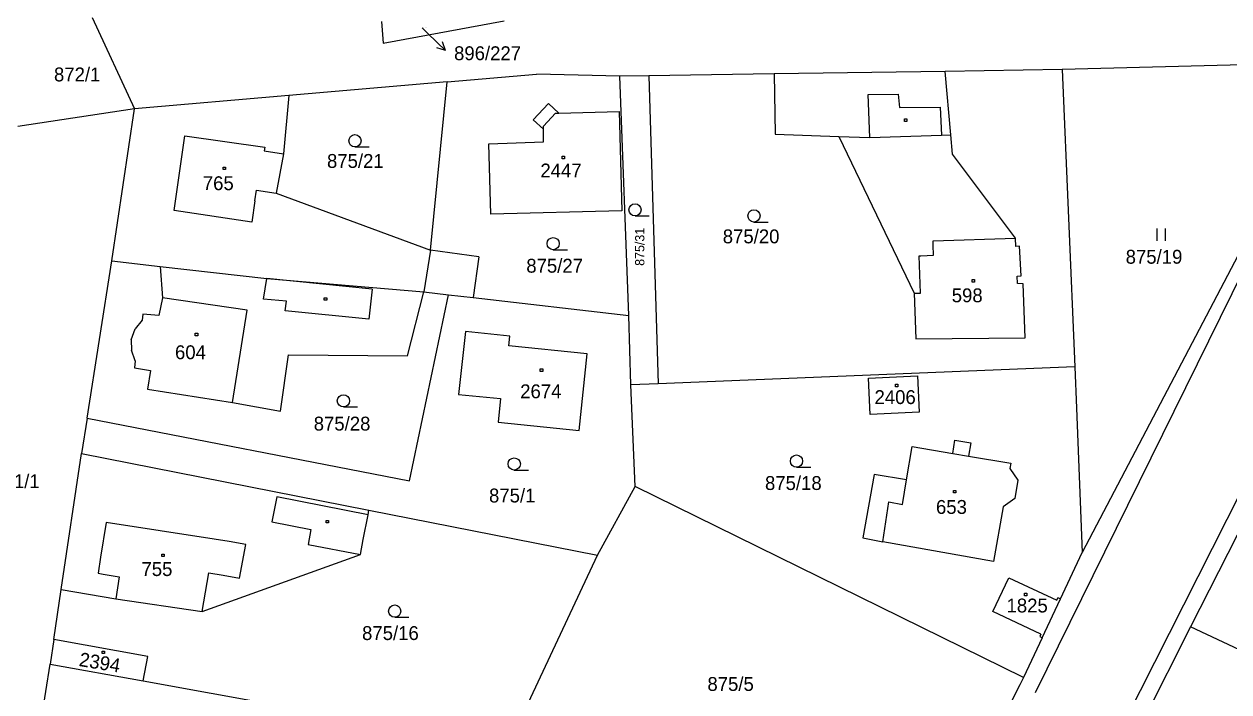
# Model space of a CAD drawing. Extents: x -795483 to -789093, y -1112258 to -1108741.
# Drawn here: x -791483.9 to -791336.2, y -1109870.2 to -1109788.3 of the extents above; entities that cross this region are included whole.
import ezdxf

# ---------------------------------------------------------------- set-up
doc = ezdxf.new("R2010")
doc.units = 0
for name, color, linetype in [('Komunikace', 7, 'Continuous'), ('Vrstva 1', 7, 'Continuous'), ('Vrstva 14', 7, 'Continuous'), ('Vrstva 15', 7, 'Continuous'), ('Vrstva 16', 7, 'Continuous'), ('Vrstva 2', 7, 'Continuous'), ('Vrstva 23', 7, 'Continuous'), ('Vrstva 25', 7, 'Continuous')]:
    doc.layers.add(name, color=color, linetype=linetype)

msp = doc.modelspace()

# ---------------------------------------------------------------- linework, layer by layer
at = {"layer": 'Komunikace'}
msp.add_line((-791435.12, -1109788.8), (-791434.42, -1109789.48), dxfattribs=at)
at = {"layer": 'Vrstva 1'}
for p, q in [((-791475.61, -1109787.52), (-791470.4, -1109798.75)), ((-791440.12, -1109788.04), (-791439.91, -1109790.67)), ((-791439.91, -1109790.67), (-791425.08, -1109787.94)), ((-791322.68, -1109793.05), (-791356.63, -1109793.93)), ((-791322.68, -1109793.05), (-791354.2, -1109853.15)), ((-791432.06, -1109795.42), (-791421.09, -1109794.47)), ((-791410.91, -1109794.73), (-791421.09, -1109794.47)), ((-791391.95, -1109794.45), (-791407.33, -1109794.68)), ((-791370.99, -1109794.14), (-791391.95, -1109794.45)), ((-791391.95, -1109794.45), (-791391.84, -1109801.84)), ((-791356.63, -1109793.93), (-791370.99, -1109794.14)), ((-791370.31, -1109801.91), (-791370.99, -1109794.14)), ((-791356.63, -1109793.93), (-791355.11, -1109830.36)), ((-791432.06, -1109795.42), (-791451.47, -1109797.11)), ((-791434.11, -1109816.07), (-791432.06, -1109795.42)), ((-791407.33, -1109794.68), (-791410.91, -1109794.73)), ((-791409.8, -1109824.08), (-791410.91, -1109794.73)), ((-791407.33, -1109794.68), (-791406.2, -1109832.45)), ((-791451.47, -1109797.11), (-791470.4, -1109798.75)), ((-791451.47, -1109797.11), (-791452.12, -1109804.26)), ((-791470.4, -1109798.75), (-791484.7, -1109800.92)), ((-791473.2, -1109817.37), (-791470.4, -1109798.75)), ((-791421.52, -1109800.09), (-791419.65, -1109798.08)), ((-791419.65, -1109798.08), (-791418.38, -1109799.25)), ((-791420.27, -1109801.25), (-791421.52, -1109800.09)), ((-791418.38, -1109799.25), (-791410.96, -1109799.08)), ((-791410.96, -1109799.08), (-791410.64, -1109811.26)), ((-791420.25, -1109802.8), (-791420.27, -1109801.25)), ((-791391.84, -1109801.84), (-791384.02, -1109802.12)), ((-791370.1, -1109804.28), (-791370.31, -1109801.91)), ((-791426.94, -1109803.01), (-791420.25, -1109802.8)), ((-791426.72, -1109811.66), (-791426.94, -1109803.01)), ((-791384.02, -1109802.12), (-791374.8, -1109821.36)), ((-791452.12, -1109804.26), (-791453.02, -1109809.06)), ((-791362.39, -1109814.58), (-791370.1, -1109804.28)), ((-791453.02, -1109809.06), (-791434.11, -1109816.07)), ((-791410.64, -1109811.26), (-791426.72, -1109811.66)), ((-791362.33, -1109815.61), (-791362.39, -1109814.58)), ((-791434.11, -1109816.07), (-791434.92, -1109821.18)), ((-791361.87, -1109815.59), (-791362.33, -1109815.61)), ((-791361.68, -1109819.23), (-791361.87, -1109815.59)), ((-791333.02, -1109815.69), (-791359.97, -1109870.34)), ((-791476.21, -1109836.66), (-791473.2, -1109817.37)), ((-791473.2, -1109817.37), (-791467.24, -1109818.07)), ((-791467.24, -1109818.07), (-791454.17, -1109819.55)), ((-791467.24, -1109818.07), (-791466.98, -1109821.9)), ((-791454.17, -1109819.55), (-791434.92, -1109821.18)), ((-791362.17, -1109819.25), (-791361.68, -1109819.23)), ((-791362.13, -1109820.15), (-791362.17, -1109819.25)), ((-791436.94, -1109829.04), (-791434.92, -1109821.18)), ((-791434.92, -1109821.18), (-791431.9, -1109821.53)), ((-791361.41, -1109820.21), (-791362.13, -1109820.15)), ((-791361.17, -1109826.8), (-791361.41, -1109820.21)), ((-791349.31, -1109874.5), (-791322.31, -1109821.12)), ((-791466.98, -1109821.9), (-791467.41, -1109824.1)), ((-791436.7, -1109844.35), (-791431.9, -1109821.53)), ((-791431.9, -1109821.53), (-791428.86, -1109821.88)), ((-791428.86, -1109821.88), (-791409.8, -1109824.08)), ((-791374.8, -1109821.36), (-791374.61, -1109826.93)), ((-791320.53, -1109822.02), (-791340.89, -1109862.28)), ((-791469.4, -1109823.9), (-791469.48, -1109824.65)), ((-791467.41, -1109824.1), (-791469.4, -1109823.9)), ((-791409.54, -1109832.59), (-791409.8, -1109824.08)), ((-791469.48, -1109824.65), (-791470.33, -1109825.7)), ((-791470.8, -1109827.06), (-791470.33, -1109825.7)), ((-791470.8, -1109827.06), (-791470.79, -1109828.32)), ((-791429.83, -1109826.04), (-791430.68, -1109833.77)), ((-791424.38, -1109826.6), (-791429.83, -1109826.04)), ((-791424.5, -1109827.79), (-791424.38, -1109826.6)), ((-791374.61, -1109826.93), (-791361.17, -1109826.8)), ((-791470.32, -1109829.64), (-791470.79, -1109828.32)), ((-791414.89, -1109828.78), (-791424.5, -1109827.79)), ((-791470.32, -1109829.64), (-791470.41, -1109830.48)), ((-791452.51, -1109835.81), (-791451.54, -1109828.89)), ((-791451.54, -1109828.89), (-791436.94, -1109829.04)), ((-791415.86, -1109838.2), (-791414.89, -1109828.78)), ((-791470.41, -1109830.48), (-791468.43, -1109830.82)), ((-791468.43, -1109830.82), (-791468.83, -1109833.12)), ((-791355.11, -1109830.36), (-791406.2, -1109832.45)), ((-791380.4, -1109831.75), (-791374.4, -1109831.48)), ((-791374.4, -1109831.48), (-791374.2, -1109835.95)), ((-791355.11, -1109830.36), (-791354.9, -1109835.46)), ((-791406.2, -1109832.45), (-791409.54, -1109832.59)), ((-791409.02, -1109845.07), (-791409.54, -1109832.59)), ((-791380.19, -1109836.23), (-791380.4, -1109831.75)), ((-791468.83, -1109833.12), (-791458.38, -1109834.77)), ((-791430.68, -1109833.77), (-791425.52, -1109834.28)), ((-791425.52, -1109834.28), (-791425.81, -1109837.17)), ((-791458.38, -1109834.77), (-791452.51, -1109835.81)), ((-791374.2, -1109835.95), (-791380.19, -1109836.23)), ((-791354.9, -1109835.46), (-791354.2, -1109853.15)), ((-791476.21, -1109836.66), (-791476.89, -1109841.01)), ((-791476.21, -1109836.66), (-791436.7, -1109844.35)), ((-791425.81, -1109837.17), (-791415.86, -1109838.2)), ((-791375.72, -1109844.25), (-791375.04, -1109840.14)), ((-791375.04, -1109840.14), (-791370.07, -1109840.99)), ((-791370.07, -1109840.99), (-791369.8, -1109839.37)), ((-791369.8, -1109839.37), (-791367.85, -1109839.7)), ((-791367.85, -1109839.7), (-791368.13, -1109841.33)), ((-791479.39, -1109857.7), (-791476.89, -1109841.01)), ((-791476.89, -1109841.01), (-791441.65, -1109847.95)), ((-791368.13, -1109841.33), (-791362.95, -1109842.21)), ((-791362.95, -1109842.21), (-791363.07, -1109842.85)), ((-791363.07, -1109842.85), (-791362.08, -1109844.26)), ((-791379.69, -1109843.58), (-791381.09, -1109851.33)), ((-791375.72, -1109844.25), (-791379.69, -1109843.58)), ((-791362.08, -1109844.26), (-791362.46, -1109846.53)), ((-791413.61, -1109853.46), (-791409.02, -1109845.07)), ((-791361.38, -1109868.49), (-791409.02, -1109845.07)), ((-791363.89, -1109847.56), (-791365.06, -1109854.27)), ((-791362.46, -1109846.53), (-791363.89, -1109847.56)), ((-791442.35, -1109851.57), (-791441.76, -1109848.52)), ((-791441.76, -1109848.52), (-791441.65, -1109847.95)), ((-791441.65, -1109847.95), (-791413.61, -1109853.46)), ((-791442.71, -1109853.41), (-791442.35, -1109851.57)), ((-791381.09, -1109851.33), (-791378.65, -1109851.84)), ((-791365.06, -1109854.27), (-791378.65, -1109851.84)), ((-791462.11, -1109860.4), (-791442.71, -1109853.41)), ((-791424.67, -1109876.97), (-791413.61, -1109853.46)), ((-791356.86, -1109858.84), (-791354.2, -1109853.15)), ((-791365.15, -1109860.4), (-791363.2, -1109856.24)), ((-791363.2, -1109856.24), (-791357.31, -1109858.99)), ((-791480.3, -1109863.8), (-791479.39, -1109857.7)), ((-791479.39, -1109857.7), (-791472.7, -1109858.81)), ((-791472.7, -1109858.81), (-791462.11, -1109860.4)), ((-791359.09, -1109863.6), (-791356.86, -1109858.84)), ((-791357.31, -1109858.99), (-791357.17, -1109858.69)), ((-791356.86, -1109858.84), (-791357.17, -1109858.69)), ((-791359.26, -1109863.16), (-791365.15, -1109860.4)), ((-791340.89, -1109862.28), (-791347.52, -1109875.39)), ((-791331.48, -1109866.72), (-791340.89, -1109862.28)), ((-791480.3, -1109863.8), (-791480.75, -1109866.82)), ((-791468.79, -1109865.9), (-791480.3, -1109863.8)), ((-791359.09, -1109863.6), (-791361.38, -1109868.49)), ((-791359.26, -1109863.16), (-791359.4, -1109863.46)), ((-791359.4, -1109863.46), (-791359.09, -1109863.6)), ((-791485.25, -1109895.34), (-791480.75, -1109866.82)), ((-791480.75, -1109866.82), (-791469.33, -1109868.88)), ((-791469.33, -1109868.88), (-791468.79, -1109865.9)), ((-791469.33, -1109868.88), (-791452.66, -1109871.9)), ((-791361.84, -1109869.38), (-791373.52, -1109892.27)), ((-791361.38, -1109868.49), (-791361.84, -1109869.38))]:
    msp.add_line(p, q, dxfattribs=at)
at = {"layer": 'Vrstva 16'}
for p, q in [((-791434.42, -1109789.48), (-791432.28, -1109791.58)), ((-791432.28, -1109791.58), (-791433.34, -1109791.24)), ((-791432.28, -1109791.58), (-791432.64, -1109790.52))]:
    msp.add_line(p, q, dxfattribs=at)
at = {"layer": 'Vrstva 2'}
for p, q in [((-791380.42, -1109796.97), (-791376.76, -1109796.92)), ((-791380.24, -1109802.25), (-791380.42, -1109796.97)), ((-791376.76, -1109796.92), (-791376.58, -1109798.57)), ((-791376.58, -1109798.57), (-791371.62, -1109798.53)), ((-791371.62, -1109798.53), (-791371.43, -1109801.95)), ((-791420.27, -1109800.87), (-791418.78, -1109799.26)), ((-791418.78, -1109799.26), (-791418.38, -1109799.25)), ((-791420.27, -1109801.25), (-791420.27, -1109800.87)), ((-791380.24, -1109802.25), (-791371.43, -1109801.95)), ((-791371.43, -1109801.95), (-791370.31, -1109801.91)), ((-791465.56, -1109811.19), (-791464.23, -1109802.03)), ((-791464.23, -1109802.03), (-791454.44, -1109803.43)), ((-791454.44, -1109803.43), (-791454.51, -1109803.87)), ((-791384.02, -1109802.12), (-791380.24, -1109802.25)), ((-791454.51, -1109803.87), (-791452.12, -1109804.26)), ((-791455.63, -1109810.03), (-791455.43, -1109808.7)), ((-791455.43, -1109808.7), (-791453.02, -1109809.06)), ((-791455.63, -1109810.03), (-791456.03, -1109812.65)), ((-791456.03, -1109812.65), (-791465.56, -1109811.19)), ((-791372.47, -1109814.93), (-791362.39, -1109814.58)), ((-791372.45, -1109815.47), (-791372.47, -1109814.93)), ((-791428.19, -1109816.88), (-791434.11, -1109816.07)), ((-791374.19, -1109816.76), (-791373.97, -1109816.75)), ((-791374.04, -1109821.33), (-791374.19, -1109816.76)), ((-791373.97, -1109816.75), (-791372.41, -1109816.69)), ((-791372.41, -1109816.69), (-791372.45, -1109815.47)), ((-791428.19, -1109816.88), (-791428.86, -1109821.88)), ((-791454.57, -1109822.07), (-791454.17, -1109819.55)), ((-791441.26, -1109820.84), (-791454.17, -1109819.55)), ((-791441.26, -1109820.84), (-791441.65, -1109824.52)), ((-791456.59, -1109823.44), (-791466.98, -1109821.9)), ((-791451.76, -1109822.33), (-791454.57, -1109822.07)), ((-791451.92, -1109823.49), (-791451.76, -1109822.33)), ((-791374.8, -1109821.36), (-791374.04, -1109821.33)), ((-791458.38, -1109834.77), (-791456.59, -1109823.44)), ((-791441.65, -1109824.52), (-791451.92, -1109823.49)), ((-791370.07, -1109840.99), (-791368.13, -1109841.33)), ((-791376.22, -1109847.28), (-791375.72, -1109844.25)), ((-791452.96, -1109846.3), (-791453.55, -1109849.38)), ((-791441.76, -1109848.52), (-791452.96, -1109846.3)), ((-791378.65, -1109851.84), (-791377.9, -1109846.92)), ((-791377.9, -1109846.92), (-791376.22, -1109847.28)), ((-791473.9, -1109849.47), (-791474.56, -1109853.73)), ((-791460.62, -1109851.52), (-791473.9, -1109849.47)), ((-791453.55, -1109849.38), (-791448.77, -1109850.32)), ((-791448.77, -1109850.32), (-791449.13, -1109852.16)), ((-791458.79, -1109851.81), (-791460.62, -1109851.52)), ((-791456.77, -1109852.18), (-791458.79, -1109851.81)), ((-791457.52, -1109856.3), (-791456.77, -1109852.18)), ((-791449.13, -1109852.16), (-791442.71, -1109853.41)), ((-791474.56, -1109853.73), (-791474.87, -1109855.7)), ((-791474.87, -1109855.7), (-791474.24, -1109855.8)), ((-791474.24, -1109855.8), (-791472.3, -1109856.15)), ((-791472.3, -1109856.15), (-791472.7, -1109858.81)), ((-791462.11, -1109860.4), (-791461.31, -1109855.64)), ((-791461.31, -1109855.64), (-791459.55, -1109855.93)), ((-791459.55, -1109855.93), (-791457.52, -1109856.3))]:
    msp.add_line(p, q, dxfattribs=at)
at = {"layer": 'Vrstva 23'}
for p, q in [((-791443.37, -1109803.4), (-791441.62, -1109803.4)), ((-791409.03, -1109811.87), (-791407.28, -1109811.87)), ((-791394.44, -1109812.62), (-791392.69, -1109812.62)), ((-791345, -1109814.92), (-791345, -1109813.42)), ((-791344, -1109813.42), (-791344, -1109814.92)), ((-791419.06, -1109816.02), (-791417.31, -1109816.02)), ((-791444.79, -1109835.3), (-791443.04, -1109835.3)), ((-791423.84, -1109843.04), (-791422.09, -1109843.04)), ((-791389.22, -1109842.68), (-791387.47, -1109842.68)), ((-791438.5, -1109861.08), (-791436.75, -1109861.08))]:
    msp.add_line(p, q, dxfattribs=at)
for centre in [(-791443.37, -1109802.65), (-791409.03, -1109811.12), (-791394.44, -1109811.87), (-791419.06, -1109815.27), (-791444.79, -1109834.55), (-791423.84, -1109842.29), (-791389.22, -1109841.93), (-791438.5, -1109860.33)]:
    msp.add_circle(centre, 0.75, dxfattribs=at)
at = {"layer": 'Vrstva 25'}
for p, q in [((-791375.99, -1109799.97), (-791375.69, -1109799.97)), ((-791375.99, -1109800.27), (-791375.99, -1109799.97)), ((-791375.69, -1109800.27), (-791375.99, -1109800.27)), ((-791375.69, -1109799.97), (-791375.69, -1109800.27)), ((-791417.98, -1109804.55), (-791417.68, -1109804.55)), ((-791417.98, -1109804.85), (-791417.98, -1109804.55)), ((-791417.68, -1109804.85), (-791417.98, -1109804.85)), ((-791417.68, -1109804.55), (-791417.68, -1109804.85)), ((-791459.54, -1109805.88), (-791459.24, -1109805.88)), ((-791459.54, -1109806.18), (-791459.54, -1109805.88)), ((-791459.24, -1109806.18), (-791459.54, -1109806.18)), ((-791459.24, -1109805.88), (-791459.24, -1109806.18)), ((-791367.68, -1109819.68), (-791367.38, -1109819.68)), ((-791367.68, -1109819.98), (-791367.68, -1109819.68)), ((-791367.38, -1109819.68), (-791367.38, -1109819.98)), ((-791367.38, -1109819.98), (-791367.68, -1109819.98)), ((-791447.14, -1109821.91), (-791446.84, -1109821.91)), ((-791447.14, -1109822.21), (-791447.14, -1109821.91)), ((-791446.84, -1109822.21), (-791447.14, -1109822.21)), ((-791446.84, -1109821.91), (-791446.84, -1109822.21)), ((-791462.96, -1109826.26), (-791462.66, -1109826.26)), ((-791462.96, -1109826.56), (-791462.96, -1109826.26)), ((-791462.66, -1109826.56), (-791462.96, -1109826.56)), ((-791462.66, -1109826.26), (-791462.66, -1109826.56)), ((-791420.64, -1109830.63), (-791420.34, -1109830.63)), ((-791420.64, -1109830.93), (-791420.64, -1109830.63)), ((-791420.34, -1109830.93), (-791420.64, -1109830.93)), ((-791420.34, -1109830.63), (-791420.34, -1109830.93)), ((-791377.09, -1109832.51), (-791376.79, -1109832.51)), ((-791377.09, -1109832.81), (-791377.09, -1109832.51)), ((-791376.79, -1109832.81), (-791377.09, -1109832.81)), ((-791376.79, -1109832.51), (-791376.79, -1109832.81)), ((-791369.98, -1109845.53), (-791369.68, -1109845.53)), ((-791369.98, -1109845.83), (-791369.98, -1109845.53)), ((-791369.68, -1109845.83), (-791369.98, -1109845.83)), ((-791369.68, -1109845.53), (-791369.68, -1109845.83)), ((-791446.92, -1109849.22), (-791446.62, -1109849.22)), ((-791446.92, -1109849.52), (-791446.92, -1109849.22)), ((-791446.62, -1109849.22), (-791446.62, -1109849.52)), ((-791446.62, -1109849.52), (-791446.92, -1109849.52)), ((-791467.05, -1109853.35), (-791466.75, -1109853.35)), ((-791467.05, -1109853.65), (-791467.05, -1109853.35)), ((-791466.75, -1109853.65), (-791467.05, -1109853.65)), ((-791466.75, -1109853.35), (-791466.75, -1109853.65)), ((-791361.27, -1109858.15), (-791360.97, -1109858.15)), ((-791361.27, -1109858.45), (-791361.27, -1109858.15)), ((-791360.97, -1109858.45), (-791361.27, -1109858.45)), ((-791360.97, -1109858.15), (-791360.97, -1109858.45)), ((-791474.39, -1109865.25), (-791474.09, -1109865.25)), ((-791474.39, -1109865.55), (-791474.39, -1109865.25)), ((-791474.09, -1109865.25), (-791474.09, -1109865.55)), ((-791474.09, -1109865.55), (-791474.39, -1109865.55))]:
    msp.add_line(p, q, dxfattribs=at)

# ---------------------------------------------------------------- texts
at = {"layer": 'Vrstva 14'}
for s, height, p in [('896/227', 0.1, (-791435.12, -1109788.8)), ('872/1', 1.7, (-791480.28, -1109795.37)), ('875/21', 1.7, (-791446.8, -1109805.98)), ('875/20', 1.7, (-791398.27, -1109815.23)), ('875/19', 1.7, (-791348.86, -1109817.73)), ('875/27', 1.7, (-791422.36, -1109818.83)), ('875/28', 1.7, (-791448.43, -1109838.19)), ('871/1', 1.7, (-791487.72, -1109845.25)), ('875/18', 1.7, (-791393.09, -1109845.48)), ('875/1', 1.7, (-791426.93, -1109847.01)), ('875/16', 1.7, (-791442.5, -1109863.88)), ('875/5', 1.7, (-791400.15, -1109870.12))]:
    msp.add_text(s, height=height, dxfattribs=at).set_placement(p)
msp.add_text('875/31', height=1.14, rotation=90.0029, dxfattribs=at).set_placement((-791407.88, -1109817.99))
at = {"layer": 'Vrstva 15'}
for s, p in [('2447', (-791420.63, -1109807.15)), ('765', (-791462.03, -1109808.71)), ('598', (-791370.19, -1109822.46)), ('604', (-791465.44, -1109829.44)), ('2674', (-791423.11, -1109834.23)), ('2406', (-791379.66, -1109834.94)), ('653', (-791372.12, -1109848.41)), ('755', (-791469.55, -1109856.03)), ('1825', (-791363.47, -1109860.5))]:
    msp.add_text(s, height=1.7, dxfattribs=at).set_placement(p)
msp.add_text('2394', height=1.7, rotation=350.5, dxfattribs=at).set_placement((-791477.29, -1109867.05))
at = {"layer": 'Vrstva 16'}
msp.add_text('896/227', height=1.7, dxfattribs=at).set_placement((-791431.22, -1109792.77))

doc.saveas('drawing.dxf')
